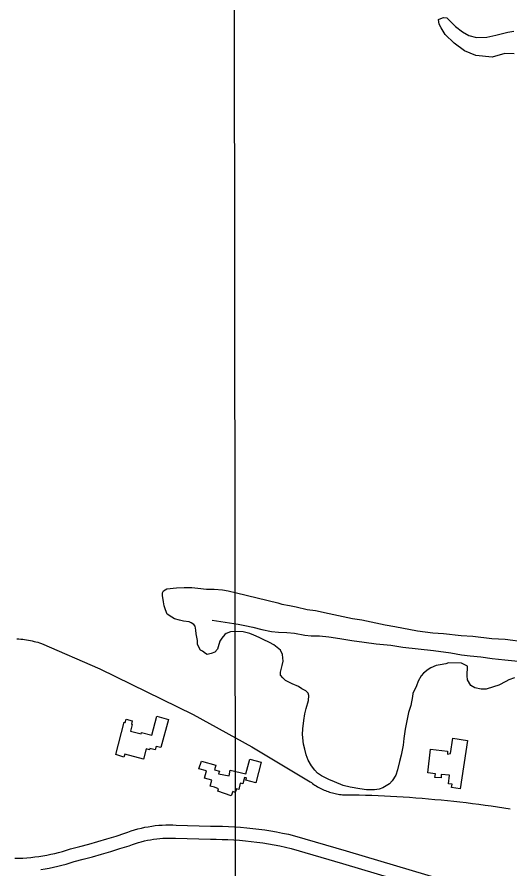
# Model space of a CAD drawing. Extents: x 3297735 to 3335592, y 670436 to 695807.
# Drawn here: x 3327642 to 3328762, y 681158 to 683093 of the extents above; entities that cross this region are included whole.
import ezdxf

# ---------------------------------------------------------------- set-up
doc = ezdxf.new("R2010")
doc.units = 0
for name, color, linetype in [('V-BLDG-OTLN', 7, 'Continuous'), ('V-GRID-MAJR', 7, 'Continuous'), ('V-ROAD-CNTR', 7, 'Continuous'), ('V-SITE-VEGE', 7, 'Continuous'), ('V-TOPO-SHOR', 7, 'Continuous')]:
    doc.layers.add(name, color=color, linetype=linetype)

msp = doc.modelspace()

# ---------------------------------------------------------------- linework, layer by layer
at = {"layer": 'V-BLDG-OTLN'}
for points in [[(3327866.6, 681418.1), (3327885.8, 681491.2), (3327888.2, 681490.5), (3327890.1, 681498), (3327904.1, 681494.3), (3327902.2, 681486.8), (3327903.8, 681486.4), (3327899.8, 681471.4), (3327924.1, 681464.9), (3327925, 681468.4), (3327948.4, 681462.1), (3327959.7, 681504.8), (3327986.2, 681497.7), (3327969.1, 681433.6), (3327958.4, 681436.5), (3327956.3, 681428.7), (3327944.1, 681431.9), (3327943.3, 681428.7), (3327935.8, 681430.7), (3327929.4, 681407.1), (3327886.9, 681418.5), (3327885, 681411.8)], [(3328664.9, 681450), (3328648.6, 681340.1), (3328629.2, 681343), (3328630.3, 681350.5), (3328622.3, 681351.7), (3328624.1, 681371.4), (3328605.5, 681372.4), (3328605.1, 681364.9), (3328590.7, 681366.1), (3328592.3, 681374.1), (3328575.1, 681376.1), (3328581.3, 681430.5), (3328620.1, 681426), (3328619.7, 681419.1), (3328626.3, 681420.4), (3328631.7, 681455.3)], [(3328061.6, 681402.9), (3328094, 681394.1), (3328091, 681383.2), (3328102, 681380.3), (3328100, 681374.2), (3328123.7, 681369.6), (3328126.3, 681382.2), (3328162.2, 681373.8), (3328170.7, 681407.4), (3328196.6, 681400.9), (3328184.7, 681353.9), (3328162.1, 681359.6), (3328163.4, 681364.8), (3328159.1, 681365.9), (3328155.4, 681351.3), (3328149.1, 681352.8), (3328145.7, 681338.4), (3328140.8, 681339.7), (3328138, 681331.8), (3328132, 681333.9), (3328128.5, 681324), (3328098.2, 681334.7), (3328100.2, 681340.4), (3328090.5, 681343.9), (3328080.8, 681345.8), (3328084.4, 681359.6), (3328067.9, 681364.1), (3328072.3, 681380.6), (3328055.1, 681385.7)]]:
    msp.add_lwpolyline(points, close=True, dxfattribs=at)
at = {"layer": 'V-GRID-MAJR'}
msp.add_lwpolyline([(3328121.1, 694023.3), (3328122.9, 692632.1), (3328125.9, 690334.1), (3328128.8, 688099.3), (3328131.9, 685737.5), (3328135.3, 683120.4), (3328137.8, 681237.4), (3328140.4, 679290.1), (3328142.4, 677694.2), (3328144.6, 676034.3), (3328144.9, 675838.7)], dxfattribs=at)
at = {"layer": 'V-ROAD-CNTR'}
for points in [[(3327642.3, 681681.2), (3327646.7, 681680.8), (3327651, 681680.4), (3327655.4, 681679.9), (3327659.7, 681679.3), (3327664, 681678.6), (3327668.3, 681677.9), (3327672.6, 681677), (3327676.8, 681676.1), (3327681.1, 681675.1), (3327685.3, 681674.1), (3327689.5, 681672.9), (3327693.7, 681671.7), (3327697.9, 681670.4)], [(3327697.9, 681670.4), (3327830.6, 681612.4), (3328042.4, 681508.7), (3328175.3, 681435.5), (3328308, 681356.1)], [(3328308, 681356.1), (3328310.7, 681354.1), (3328313.4, 681352.1), (3328316.1, 681350.2), (3328318.9, 681348.4), (3328321.7, 681346.6), (3328324.6, 681344.9), (3328327.5, 681343.2), (3328330.4, 681341.7), (3328333.4, 681340.2), (3328336.4, 681338.7), (3328339.5, 681337.4), (3328342.6, 681336.1), (3328345.7, 681334.9), (3328348.8, 681333.8), (3328352, 681332.7), (3328355.2, 681331.7), (3328358.4, 681330.8), (3328361.6, 681330), (3328364.9, 681329.3), (3328368.1, 681328.6), (3328371.4, 681328), (3328374.7, 681327.5), (3328378, 681327.1), (3328381.4, 681326.7), (3328384.7, 681326.4), (3328388, 681326.2), (3328391.4, 681326.1), (3328394.7, 681326.1), (3328398, 681326.1), (3328401.4, 681326.3), (3328404.6, 681326.5)], [(3328404.6, 681326.5), (3328419, 681326.2), (3328433.3, 681325.8), (3328447.7, 681325.3), (3328462, 681324.7), (3328476.4, 681324.1), (3328490.7, 681323.4), (3328505, 681322.6), (3328519.4, 681321.7), (3328533.7, 681320.8), (3328548, 681319.8), (3328562.3, 681318.7), (3328576.6, 681317.5), (3328590.9, 681316.2), (3328605.2, 681314.8), (3328619.5, 681313.4), (3328633.8, 681311.9), (3328648.1, 681310.3), (3328662.3, 681308.7), (3328676.6, 681306.9), (3328690.8, 681305.1), (3328705.1, 681303.2), (3328719.3, 681301.2), (3328733.5, 681299.1), (3328747.7, 681297), (3328761.9, 681294.8)], [(3327637.7, 681182.3), (3327646.4, 681182.5), (3327655.5, 681182.9), (3327664.7, 681183.6), (3327673.8, 681184.4), (3327682.9, 681185.4), (3327691.9, 681186.6), (3327701, 681188), (3327710, 681189.6), (3327718.9, 681191.4), (3327727.9, 681193.4), (3327736.7, 681195.6), (3327745.6, 681198), (3327754.4, 681200.6), (3327763.6, 681203.5), (3327784.8, 681209), (3327805.5, 681214.6), (3327826.1, 681220.5), (3327846.6, 681226.5), (3327867.1, 681232.8), (3327887.2, 681239.3), (3327894.1, 681241.9), (3327901.6, 681244.5), (3327909.3, 681246.8), (3327916.9, 681249), (3327924.7, 681250.9), (3327932.4, 681252.6), (3327940.3, 681254.1), (3327948.1, 681255.3), (3327956, 681256.4), (3327964, 681257.2), (3327971.9, 681257.7), (3327979.9, 681258.1), (3327987.8, 681258.2), (3327995.8, 681258.1), (3328003.4, 681257.8), (3328081.8, 681255.6), (3328095.3, 681255.6), (3328109, 681255.3), (3328122.7, 681254.7), (3328136.4, 681254), (3328150.1, 681253), (3328163.8, 681251.8), (3328177.5, 681250.3), (3328191.1, 681248.6), (3328204.7, 681246.7), (3328218.3, 681244.5), (3328231.8, 681242.2), (3328245.3, 681239.6), (3328258.7, 681236.7), (3328272.5, 681233.6), (3328389.9, 681198.9), (3328610.6, 681133.5)], [(3327696.2, 681156.9), (3327705.9, 681158.4), (3327715.6, 681160.2), (3327725.2, 681162.1), (3327734.7, 681164.2), (3327744.2, 681166.6), (3327753.7, 681169.1), (3327763.1, 681171.9), (3327771.9, 681174.7), (3327792.5, 681180), (3327813.5, 681185.7), (3327834.4, 681191.6), (3327855.3, 681197.8), (3327876.1, 681204.2), (3327897, 681210.9), (3327904.2, 681213.6), (3327911, 681215.9), (3327917.8, 681218.1), (3327924.6, 681220), (3327931.5, 681221.7), (3327938.4, 681223.2), (3327945.4, 681224.5), (3327952.4, 681225.6), (3327959.5, 681226.6), (3327966.6, 681227.3), (3327973.6, 681227.8), (3327980.7, 681228.1), (3327987.9, 681228.2), (3327995, 681228.1), (3328002.4, 681227.8), (3328081.3, 681225.6), (3328094.9, 681225.6), (3328108.1, 681225.3), (3328121.3, 681224.8), (3328134.5, 681224), (3328147.7, 681223.1), (3328160.9, 681221.9), (3328174, 681220.5), (3328187.2, 681218.9), (3328200.3, 681217), (3328213.3, 681215), (3328226.4, 681212.7), (3328239.4, 681210.2), (3328252.3, 681207.4), (3328264.9, 681204.6), (3328381.4, 681170.1), (3328602.5, 681104.6)]]:
    msp.add_lwpolyline(points, dxfattribs=at)
at = {"layer": 'V-SITE-VEGE'}
for points in [[(3328135.8, 681697.4), (3328126.7, 681696.7), (3328117.5, 681693.2), (3328113.9, 681690.5), (3328107.4, 681682.4), (3328102.7, 681675.2), (3328098.8, 681662.5), (3328097.8, 681657.1), (3328091.4, 681650.8), (3328083.1, 681647.3), (3328074, 681645.6), (3328070.4, 681647.5), (3328063.2, 681653.1), (3328058.7, 681655), (3328052.5, 681667.8), (3328051.8, 681676.9), (3328049.3, 681692.5), (3328048.5, 681700.7), (3328046.8, 681709.8), (3328044.1, 681713.5), (3328037.8, 681717.2), (3328033.3, 681719.1), (3328020.6, 681721.1), (3328011.5, 681723.1), (3327999.8, 681726), (3327993.5, 681729.7), (3327983.6, 681737.2), (3327979.2, 681746.4), (3327976.6, 681755.5), (3327974.9, 681764.6), (3327972.4, 681779.2), (3327972.5, 681785.6), (3327975.3, 681790.1), (3327982.7, 681794.5), (3328004.5, 681796.9), (3328021.8, 681797.5), (3328039.1, 681797.3), (3328052.8, 681796.1), (3328072.7, 681794), (3328090, 681793.7), (3328109.1, 681792.5), (3328121.8, 681789.6), (3328140.9, 681785.6)], [(3328140.9, 681785.6), (3328234.2, 681762.3), (3328243.3, 681759.4), (3328261.4, 681756.4), (3328275.9, 681753.4), (3328301.3, 681747.6), (3328320.4, 681745.4), (3328351.2, 681738.6), (3328372.1, 681733.7), (3328403.8, 681726.8), (3328425.6, 681723.7), (3328457.3, 681716.9), (3328478.2, 681712.9), (3328500, 681708.9), (3328551.7, 681699), (3328586.2, 681694.8), (3328610.8, 681692.6), (3328650.7, 681688.3), (3328677.1, 681687), (3328720.7, 681681.7), (3328750.7, 681680.3), (3328797, 681674.1)], [(3328772, 681592.6), (3328759.2, 681587.4), (3328751.9, 681583.8), (3328736.3, 681575.9), (3328724.4, 681571.5), (3328707.9, 681566.3), (3328696.1, 681566.5), (3328681.6, 681569.5), (3328672.6, 681575.1), (3328665.5, 681588), (3328664.7, 681597.1), (3328665.1, 681618.9), (3328660.6, 681620.8), (3328651.5, 681625.5), (3328622.4, 681626), (3328616, 681624.2), (3328603.2, 681621.7), (3328594.1, 681620), (3328582.2, 681614.8), (3328575.8, 681611.2), (3328565.6, 681603.2), (3328560.1, 681596.9), (3328553.5, 681584.3), (3328549.7, 681574.3), (3328541.2, 681556.3), (3328540.2, 681549.9), (3328536.2, 681529.1), (3328531.4, 681513.7), (3328526.5, 681491), (3328523.6, 681475.6), (3328520.5, 681454.7), (3328519.3, 681439.2), (3328514.4, 681416.6), (3328510.6, 681402.1), (3328506.6, 681383), (3328502.8, 681371.2), (3328494.4, 681358.6), (3328487.9, 681351.5), (3328473.2, 681342.6), (3328465, 681339.1), (3328454, 681337.5), (3328435.8, 681337.7), (3328420.4, 681339.8), (3328398.6, 681343.8), (3328383.2, 681347.7), (3328363.3, 681356.2), (3328350.6, 681360.9), (3328333.5, 681369.4), (3328324.5, 681375.9), (3328318.2, 681382.4), (3328311.1, 681392.5), (3328303.1, 681405.4), (3328298.8, 681417.3), (3328296.2, 681430.1), (3328292.8, 681441.9), (3328290.4, 681463.8), (3328291.5, 681476.6), (3328293.6, 681495.6), (3328295.7, 681510.2), (3328298.6, 681522.8), (3328304.4, 681541), (3328304.6, 681551.9), (3328303.7, 681557.3), (3328298.4, 681562.9), (3328289.3, 681567.6), (3328281.2, 681572.3), (3328266.8, 681578.9), (3328252.3, 681586.4), (3328246, 681591.9), (3328240.7, 681598.4), (3328240.8, 681604.8), (3328244.7, 681620.2), (3328246.7, 681630.1), (3328245.1, 681645.6), (3328240.7, 681654.8), (3328225.4, 681666.9), (3328215.5, 681672.5), (3328201, 681679.1), (3328192, 681683.8), (3328180.3, 681689.4), (3328171.2, 681693.2), (3328155.8, 681697.1), (3328135.8, 681697.4)]]:
    msp.add_lwpolyline(points, dxfattribs=at)
at = {"layer": 'V-TOPO-SHOR'}
msp.add_line((3328634.6, 683034.3), (3328614.7, 683054), dxfattribs=at)
for points in [[(3328614.7, 683054), (3328605.2, 683069.2), (3328600.9, 683077.6), (3328599.1, 683087.6), (3328604.9, 683090.3), (3328610.6, 683092.6), (3328618, 683091.6), (3328626.8, 683083.7), (3328637.6, 683072), (3328653.7, 683059.6), (3328668.5, 683051.9), (3328685.6, 683047.2), (3328709.1, 683047.7), (3328729.6, 683052.4), (3328756.5, 683059.4), (3328770.1, 683061.3)], [(3328770.8, 683009.9), (3328750, 683010.5), (3328721.1, 683002.4), (3328684.3, 683006.2), (3328658.7, 683017), (3328634.6, 683034.3)], [(3328085.8, 681723), (3328144.5, 681713.8), (3328159.5, 681710.9), (3328178.1, 681707.6), (3328198.1, 681702), (3328220.5, 681697.2), (3328235.9, 681696.3), (3328255.1, 681695.4), (3328272.5, 681693.4), (3328295.5, 681688.9), (3328310.2, 681687.4), (3328329.5, 681688), (3328350.1, 681685.6), (3328375.5, 681681.7), (3328402.6, 681677.1), (3328430.4, 681673.1), (3328457.8, 681669.7), (3328491.2, 681666.8), (3328518.6, 681661.9), (3328588.3, 681654.6), (3328627.2, 681649), (3328651.7, 681644.7), (3328671.2, 681642.3), (3328695.7, 681639.6), (3328721.3, 681636.2), (3328750.3, 681633.4), (3328780.1, 681630.3)]]:
    msp.add_lwpolyline(points, dxfattribs=at)

doc.saveas('drawing.dxf')
